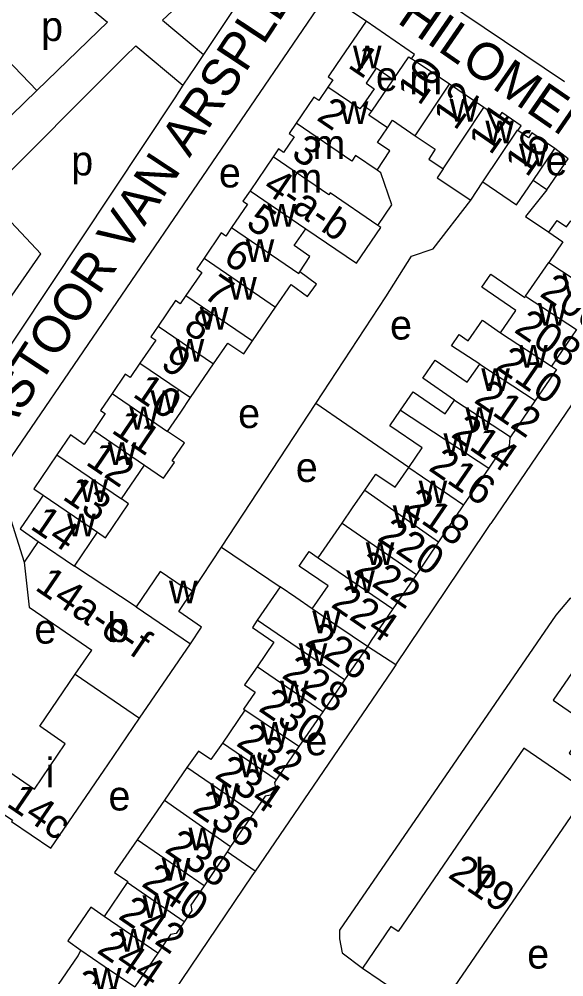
# Model space of a CAD drawing. Extents: x 159294 to 161936, y 384538 to 386517.
# Drawn here: x 160034.1 to 160107.9, y 385376.6 to 385506.1 of the extents above; entities that cross this region are included whole.
import ezdxf

# ---------------------------------------------------------------- set-up
doc = ezdxf.new("R2010")
doc.units = 0
for name, color, linetype in [('BLT_Basislijn', 7, 'Continuous'), ('BLT_Bebouwing', 7, 'Continuous'), ('BLT_Centroide', 7, 'Continuous'), ('BLT_Huisnummer', 7, 'Continuous'), ('BLT_Huisnummer_ tussenligend', 7, 'Continuous'), ('BLT_Huisnummer_reeks', 7, 'Continuous'), ('BLT_Onderverdeling_panden', 7, 'Continuous'), ('BLT_Straatnaam', 7, 'Continuous')]:
    doc.layers.add(name, color=color, linetype=linetype)

msp = doc.modelspace()

# ---------------------------------------------------------------- linework, layer by layer
at = {"layer": 'BLT_Basislijn'}
for p, q in [((160053.52, 385505.99), (160066.63, 385518.59)), ((160040.36, 385510.45), (160046.03, 385505.73)), ((160081.07, 385505.89), (160075.73, 385509.48)), ((160053.52, 385505.99), (160059.05, 385501.38)), ((160049.9, 385502.51), (160056.27, 385497.19)), ((160057.96, 385499.74), (160056.27, 385497.19)), ((160056.27, 385497.19), (160055.15, 385495.51)), ((160061.5, 385434.72), (160074.26, 385454.13)), ((160086.86, 385445.5), (160074.26, 385454.13)), ((160031.11, 385444.22), (160034.76, 385432.66)), ((160057.55, 385428.73), (160061.5, 385434.72)), ((160061.5, 385434.72), (160069.43, 385429.34)), ((160085.08, 385418.76), (160081.24, 385421.24)), ((160066.03, 385390.84), (160062.24, 385393.46))]:
    msp.add_line(p, q, dxfattribs=at)
for points in [[(160054.4, 385546.4), (160058.62, 385539.32), (160060.52, 385537.63), (160062.44, 385537.51), (160070.14, 385542.14), (160078.49, 385534.5), (160086.63, 385526.36), (160086.63, 385525.81), (160080.64, 385517.14), (160080.82, 385515.96), (160107.95, 385497.72)], [(160066.63, 385518.59), (160067.47, 385517.77), (160067.79, 385516.95), (160067.85, 385514.59), (160059.05, 385501.38)], [(160075.73, 385509.48), (160031.11, 385444.22)], [(160036.47, 385496.49), (160044.78, 385504.52), (160046.03, 385505.73)], [(160037.01, 385474.41), (160029.56, 385482.26), (160048.41, 385501.08), (160049.9, 385502.51)], [(160027.91, 385488.21), (160022.18, 385494.22), (160032.36, 385500.78), (160036.47, 385496.49)], [(160059.05, 385501.38), (160057.96, 385499.74)], [(160055.15, 385495.51), (160029.65, 385457.2), (160026.1, 385455.87), (160024.7, 385456.69)], [(160027.91, 385488.21), (160036.47, 385496.49)], [(160074.26, 385454.13), (160083.76, 385468.56), (160087.2, 385474.07), (160090.13, 385475.08), (160095.27, 385481.66)], [(160119.19, 385479.88), (160124.37, 385476.26), (160122.89, 385474.53), (160097.97, 385437.88)], [(160024.7, 385456.69), (160037.01, 385474.41)], [(160085.08, 385418.76), (160097.15, 385436.67), (160097.97, 385437.88)], [(160112.98, 385425.16), (160108.7, 385427.78), (160106.78, 385425.49), (160077.49, 385382.87), (160077.49, 385381.69), (160077.82, 385379.83), (160080.57, 385377.75)], [(160085.08, 385418.76), (160084.55, 385417.98), (160066.03, 385390.84)], [(160066.03, 385390.84), (160065.6, 385390.21), (160024.08, 385328.86), (160022.24, 385327.69)]]:
    msp.add_lwpolyline(points, dxfattribs=at)
at = {"layer": 'BLT_Bebouwing'}
for p, q in [((160081.85, 385493.68), (160084.74, 385497.93)), ((160097.02, 385494.18), (160092.36, 385497.33)), ((160080.64, 385494.5), (160081.85, 385493.68)), ((160108.43, 385487.26), (160106.62, 385488.62)), ((160095.27, 385481.66), (160096.9, 385484.11)), ((160105.53, 385483.03), (160103.68, 385484.31)), ((160105.53, 385483.03), (160102.65, 385479.45)), ((160102.65, 385479.45), (160105.82, 385477.3)), ((160105.82, 385477.3), (160107.72, 385476.02)), ((160107.72, 385476.02), (160105.8, 385473.22)), ((160102.66, 385468.65), (160105.8, 385473.22)), ((160109.55, 385464.13), (160106.16, 385459.19)), ((160057.3, 385454.93), (160060.42, 385459.51)), ((160103.97, 385454.53), (160100.62, 385449.65)), ((160097.67, 385445.4), (160094.26, 385440.42)), ((160094.26, 385440.42), (160090.89, 385435.4)), ((160090.89, 385435.4), (160087.89, 385431.02)), ((160049.94, 385426.63), (160041.58, 385432.15)), ((160087.89, 385431.02), (160084.68, 385426.35)), ((160084.68, 385426.35), (160081.74, 385422.07)), ((160050.39, 385411.55), (160057.27, 385421.63)), ((160081.74, 385422.07), (160081.24, 385421.24)), ((160081.24, 385421.24), (160078.15, 385416.74)), ((160064.67, 385412.66), (160061.61, 385408.2)), ((160046.08, 385405.23), (160050.39, 385411.55)), ((160075.21, 385412.43), (160071.98, 385407.72)), ((160071.98, 385407.72), (160068.89, 385403.22)), ((160045.6, 385404.53), (160046.08, 385405.23)), ((160053.79, 385400.45), (160050.05, 385395.1)), ((160065.82, 385398.7), (160062.73, 385394.2)), ((160062.24, 385393.46), (160059.12, 385388.9)), ((160062.73, 385394.2), (160062.24, 385393.46)), ((160048.71, 385389.31), (160045.58, 385384.75)), ((160052.87, 385379.76), (160049.74, 385375.19))]:
    msp.add_line(p, q, dxfattribs=at)
for points in [[(160081.07, 385505.89), (160077.05, 385500), (160075.94, 385498.36), (160076.57, 385497.93), (160075.9, 385496.95)], [(160087.24, 385500.78), (160087.64, 385501.36), (160081.07, 385505.89)], [(160092.36, 385497.33), (160088.39, 385500), (160088.18, 385500.14), (160087.24, 385500.78)], [(160084.74, 385497.93), (160082.44, 385499.5), (160081.06, 385497.49), (160082.17, 385496.73), (160080.64, 385494.5)], [(160075.9, 385496.95), (160074.65, 385495.12), (160074, 385495.57), (160071.61, 385492.07)], [(160101.62, 385491.06), (160102.07, 385491.73), (160099.46, 385493.5), (160099.01, 385492.84), (160097.02, 385494.18)], [(160071.61, 385492.07), (160070.67, 385490.68), (160071.33, 385490.23), (160069.89, 385488.12), (160069.22, 385488.58), (160068.49, 385487.51)], [(160083.96, 385491.43), (160084.66, 385492.46), (160087.73, 385490.37)], [(160082.56, 385485.71), (160084.29, 385488.34), (160082.62, 385489.47), (160083.96, 385491.43)], [(160087.73, 385490.37), (160090.42, 385488.53), (160089.55, 385487.22), (160091.52, 385485.91)], [(160106.62, 385488.62), (160103.51, 385490.74), (160103.06, 385490.08), (160101.62, 385491.06)], [(160068.49, 385487.51), (160065.37, 385482.93)], [(160082.67, 385478.23), (160084.56, 385481), (160083.05, 385485.37), (160082.56, 385485.71)], [(160091.52, 385485.91), (160090.71, 385484.69), (160095.27, 385481.66)], [(160096.9, 385484.11), (160101.43, 385481.02), (160103.68, 385484.31)], [(160065.37, 385482.93), (160064.4, 385481.52), (160065.02, 385481.1), (160062.86, 385477.94)], [(160062.86, 385477.94), (160062.08, 385476.79), (160061.46, 385477.22), (160059.12, 385473.8)], [(160072.08, 385471.95), (160073.47, 385474.05), (160071.34, 385475.51), (160072.9, 385477.79)], [(160072.9, 385477.79), (160079.75, 385473.12), (160083.05, 385477.96), (160082.67, 385478.23)], [(160059.12, 385473.8), (160058.13, 385472.34), (160058.81, 385471.88), (160056.68, 385468.76)], [(160068.82, 385467.17), (160070.92, 385470.25), (160073.14, 385468.61), (160074.36, 385470.28), (160072.08, 385471.95)], [(160099.28, 385463.7), (160101.35, 385466.72), (160096.76, 385469.87), (160097.98, 385471.65), (160102.56, 385468.5), (160102.66, 385468.65)], [(160056.68, 385468.76), (160055.9, 385467.62), (160055.27, 385468.06), (160052.92, 385464.62)], [(160065.7, 385462.6), (160068.82, 385467.17)], [(160052.92, 385464.62), (160051.93, 385463.17), (160052.58, 385462.73), (160050.45, 385459.61)], [(160096.45, 385459.47), (160092.64, 385461.96), (160093.68, 385463.47), (160094.9, 385462.63), (160096.83, 385465.42), (160099.28, 385463.7)], [(160060.42, 385459.51), (160062.34, 385462.32), (160064.5, 385460.85), (160065.7, 385462.6)], [(160050.45, 385459.61), (160049.11, 385457.65), (160048.46, 385458.1), (160046.67, 385455.49)], [(160093.06, 385454.61), (160088.75, 385457.57), (160090.42, 385460), (160094.77, 385457.02), (160096.45, 385459.47)], [(160106.16, 385459.19), (160106.86, 385458.73), (160103.97, 385454.53)], [(160046.67, 385455.49), (160045.12, 385453.21), (160045.74, 385452.78), (160044.18, 385450.49)], [(160085.73, 385453.24), (160087.44, 385455.73), (160091.79, 385452.75), (160093.06, 385454.61)], [(160054.18, 385450.36), (160055.96, 385452.98), (160057.3, 385454.93)], [(160086.86, 385445.5), (160088.66, 385448.12), (160084.28, 385451.12), (160085.73, 385453.24)], [(160044.18, 385450.49), (160042.89, 385448.6), (160041.02, 385449.88), (160039.19, 385447.19)], [(160051.06, 385445.79), (160053.65, 385444.02), (160055.11, 385446.17), (160054.8, 385446.38), (160056.46, 385448.8), (160054.18, 385450.36)], [(160100.62, 385449.65), (160100.52, 385449.5), (160100.44, 385448.4), (160099.89, 385447.6), (160099.08, 385447.45), (160097.67, 385445.4)], [(160039.19, 385447.19), (160036.07, 385442.61), (160037.34, 385441.75)], [(160047.94, 385441.22), (160051.06, 385445.79)], [(160080.89, 385442.42), (160082.38, 385444.59), (160084.99, 385442.8), (160086.86, 385445.5)], [(160086.86, 385445.5), (160094.26, 385440.42)], [(160077.82, 385437.94), (160079.24, 385440.01), (160080.89, 385442.42)], [(160037.34, 385441.75), (160036.88, 385441.06), (160034.21, 385437.16), (160036.68, 385435.48)], [(160044.7, 385436.72), (160045.79, 385435.98), (160048.91, 385440.56), (160047.94, 385441.22)], [(160074.6, 385433.25), (160077.82, 385437.94)], [(160041.58, 385432.15), (160044.7, 385436.72)], [(160036.68, 385435.48), (160034.76, 385432.66)], [(160073.78, 385426.36), (160075.92, 385429.47), (160072.01, 385432.15), (160072.26, 385432.52), (160073.35, 385434.12), (160074.6, 385433.25)], [(160034.76, 385432.66), (160035.45, 385426.56)], [(160057.55, 385428.73), (160056.43, 385429.49), (160056.29, 385429.29), (160053.19, 385431.41), (160049.94, 385426.63)], [(160057.27, 385421.63), (160058.8, 385423.88), (160055.69, 385426), (160057.55, 385428.73)], [(160069.43, 385429.34), (160066.34, 385424.83)], [(160073.78, 385426.36), (160071.56, 385427.88), (160069.43, 385429.34)], [(160035.45, 385426.56), (160039.58, 385423.74), (160043.92, 385420.78)], [(160066.34, 385424.83), (160065.67, 385423.85), (160068.58, 385421.86), (160066.3, 385418.53)], [(160112.98, 385425.16), (160111.29, 385422.68), (160110.48, 385422.53), (160109.5, 385421.11), (160109.78, 385420.51), (160109.22, 385419.69), (160109.96, 385419.18), (160106.4, 385413.99), (160111.2, 385410.7), (160108.55, 385406.83), (160128.88, 385392.89)], [(160041.68, 385417.5), (160043.92, 385420.78)], [(160066.3, 385418.53), (160064.62, 385416.08), (160066.07, 385415.09)], [(160036.88, 385410.47), (160041.68, 385417.5)], [(160078.15, 385416.74), (160075.21, 385412.43)], [(160066.07, 385415.09), (160064.49, 385412.78), (160064.67, 385412.66)], [(160029.75, 385400.08), (160032.67, 385404.35), (160036.15, 385401.97), (160040.34, 385408.11), (160036.88, 385410.47)], [(160061.61, 385408.2), (160060.06, 385405.95), (160058.36, 385407.12), (160056.81, 385404.87)], [(160100.49, 385362.91), (160103.32, 385367.04), (160103.84, 385367.79), (160093.03, 385375.21), (160111.11, 385401.57), (160106.56, 385404.68), (160102.44, 385407.51), (160098.11, 385401.21), (160096.43, 385398.78), (160085.4, 385382.7), (160084.43, 385383.37), (160080.57, 385377.75)], [(160056.81, 385404.87), (160053.79, 385400.45)], [(160029.75, 385400.08), (160033.18, 385397.74), (160033.07, 385397.58), (160038.38, 385393.96), (160045.6, 385404.53)], [(160068.89, 385403.22), (160068.65, 385402.87), (160068.8, 385402.12), (160068.12, 385401.14), (160067.39, 385401), (160065.82, 385398.7)], [(160050.05, 385395.1), (160047.02, 385390.68), (160048.81, 385389.45), (160048.71, 385389.31)], [(160059.12, 385388.9), (160057.32, 385386.28), (160057.46, 385385.52), (160056.44, 385384.02)], [(160045.58, 385384.75), (160043.79, 385385.97), (160040.66, 385381.42), (160042.46, 385380.19)], [(160056.44, 385384.02), (160055.34, 385382.43), (160054.6, 385382.29), (160052.87, 385379.76)], [(160038.93, 385374.82), (160042.08, 385379.41), (160042.46, 385380.19)], [(160080.57, 385377.75), (160085.35, 385374.48), (160084.8, 385373.68), (160100.49, 385362.91)]]:
    msp.add_lwpolyline(points, dxfattribs=at)
at = {"layer": 'BLT_Onderverdeling_panden'}
for p, q in [((160087.73, 385490.37), (160092.36, 385497.33)), ((160091.52, 385485.91), (160097.02, 385494.18)), ((160103.68, 385484.31), (160106.62, 385488.62)), ((160105.53, 385483.03), (160108.43, 385487.26)), ((160105.8, 385473.22), (160112.68, 385468.71)), ((160102.66, 385468.65), (160109.55, 385464.13)), ((160099.28, 385463.7), (160106.16, 385459.19)), ((160096.45, 385459.47), (160103.97, 385454.53)), ((160093.06, 385454.61), (160100.62, 385449.65)), ((160085.73, 385453.24), (160097.67, 385445.4)), ((160039.19, 385447.19), (160047.94, 385441.22)), ((160080.89, 385442.42), (160090.89, 385435.4)), ((160037.34, 385441.75), (160044.7, 385436.72)), ((160077.82, 385437.94), (160087.89, 385431.02)), ((160036.68, 385435.48), (160041.58, 385432.15)), ((160074.6, 385433.25), (160084.68, 385426.35)), ((160049.94, 385426.63), (160057.27, 385421.63)), ((160078.15, 385416.74), (160066.34, 385424.83)), ((160075.21, 385412.43), (160066.3, 385418.53)), ((160041.68, 385417.5), (160050.39, 385411.55)), ((160071.98, 385407.72), (160064.67, 385412.66)), ((160068.89, 385403.22), (160061.61, 385408.2)), ((160065.82, 385398.7), (160056.81, 385404.87)), ((160053.79, 385400.45), (160062.73, 385394.2)), ((160059.12, 385388.9), (160050.05, 385395.1)), ((160056.44, 385384.02), (160048.71, 385389.31)), ((160052.87, 385379.76), (160045.58, 385384.75))]:
    msp.add_line(p, q, dxfattribs=at)
for points in [[(160084.74, 385497.93), (160086.86, 385501.03), (160087.24, 385500.78)], [(160080.64, 385494.5), (160080.24, 385493.99), (160075.9, 385496.95)], [(160083.96, 385491.43), (160081.46, 385493.15), (160081.85, 385493.68)], [(160082.56, 385485.71), (160079.65, 385487.69), (160079.14, 385486.94), (160071.61, 385492.07)], [(160096.9, 385484.11), (160101.55, 385491.1), (160101.62, 385491.06)], [(160082.67, 385478.23), (160076.2, 385482.64), (160076.02, 385482.36), (160068.49, 385487.51)], [(160065.37, 385482.93), (160072.9, 385477.79)], [(160105.82, 385477.3), (160106.93, 385478.92), (160108.22, 385478.04), (160108.78, 385478.86), (160116.17, 385473.79)], [(160062.86, 385477.94), (160071.94, 385471.74), (160072.08, 385471.95)], [(160059.12, 385473.8), (160068.82, 385467.17)], [(160056.68, 385468.76), (160065.7, 385462.6)], [(160052.92, 385464.62), (160060.42, 385459.51)], [(160050.45, 385459.61), (160057.3, 385454.93)], [(160046.67, 385455.49), (160054.18, 385450.36)], [(160044.18, 385450.49), (160051.06, 385445.79)], [(160081.24, 385421.24), (160077.12, 385424.07), (160073.78, 385426.36)], [(160042.46, 385380.19), (160045.61, 385378.02), (160049.74, 385375.19)]]:
    msp.add_lwpolyline(points, dxfattribs=at)

# ---------------------------------------------------------------- texts
at = {"layer": 'BLT_Centroide'}
for s, p in [('p', (160037.06, 385503.19)), ('w', (160079.29, 385499.47)), ('e', (160082.39, 385496.42)), ('m', (160086.91, 385495.97)), ('w', (160077.51, 385491.94)), ('w', (160092.38, 385492.25)), ('w', (160097.22, 385489.33)), ('m', (160073.81, 385487.22)), ('w', (160101.77, 385486.23)), ('p', (160041.14, 385485)), ('e', (160105.38, 385484.99)), ('e', (160061.14, 385483.37)), ('m', (160070.69, 385482.66)), ('w', (160067.72, 385478.06)), ('w', (160064.77, 385473.28)), ('w', (160062.41, 385468.19)), ('w', (160107.67, 385468.69)), ('w', (160058.55, 385464.12)), ('w', (160104.34, 385464.66)), ('e', (160084.31, 385462.79)), ('w', (160055.29, 385459.78)), ('w', (160101.8, 385459)), ('w', (160096.67, 385455.81)), ('w', (160051.86, 385452.86)), ('w', (160049.02, 385450.62)), ('e', (160063.74, 385450.82)), ('w', (160094.51, 385450.56)), ('w', (160091.55, 385447.03)), ('w', (160046.09, 385445.81)), ('e', (160071.55, 385443.52)), ('w', (160042.26, 385440.81)), ('w', (160088.19, 385440.62)), ('w', (160084.68, 385437.28)), ('w', (160040.59, 385436.16)), ('w', (160081.03, 385432.28)), ('w', (160078.39, 385428.5)), ('w', (160054.38, 385427.09)), ('b', (160046.02, 385421.86)), ('w', (160073.78, 385423.03)), ('e', (160036.15, 385421.65)), ('w', (160071.95, 385418.62)), ('w', (160069.42, 385413.56)), ('w', (160066.79, 385407.97)), ('e', (160072.85, 385406.54)), ('i', (160037.67, 385402.19)), ('w', (160063.79, 385403.56)), ('e', (160046.18, 385399.07)), ('w', (160059.95, 385399.66)), ('w', (160057.01, 385393.69)), ('w', (160053.4, 385389.56)), ('b', (160095.84, 385388.61)), ('w', (160050.79, 385384.53)), ('w', (160047.66, 385379.97)), ('e', (160102.88, 385377.68)), ('w', (160044.07, 385374.69))]:
    msp.add_text(s, height=4, dxfattribs=at).set_placement(p)
at = {"layer": 'BLT_Huisnummer'}
for s, rotation, p in [('1', 325.846, (160078.45, 385499.71)), ('10', 55.315, (160088.3, 385494.31)), ('3', 325.846, (160070.77, 385487.56)), ('16', 55.3163, (160102.87, 385484.61)), ('5', 325.846, (160064.62, 385478.14)), ('7', 325.846, (160058.85, 385468.61)), ('206', 325.5659, (160104.42, 385468.76)), ('9', 325.846, (160053.06, 385459.13)), ('210', 325.5659, (160098.48, 385458.92)), ('11', 325.846, (160046.43, 385450.3)), ('216', 325.5659, (160089.38, 385445.2)), ('13', 325.846, (160039.79, 385441.29)), ('218', 325.5659, (160085.89, 385439.76)), ('14', 325.846, (160035.44, 385437.29)), ('224', 325.5659, (160076.16, 385426.72)), ('226', 325.5659, (160072.62, 385421.59)), ('230', 325.5659, (160066.35, 385412.66)), ('14c', 325.6955, (160032.22, 385399.75)), ('236', 325.5659, (160057.37, 385398.9)), ('238', 325.5659, (160053.64, 385393.55)), ('219', 325.5578, (160092.01, 385390.12)), ('244', 325.5659, (160044.46, 385379.93)), ('246', 325.5659, (160040.72, 385374.66))]:
    msp.add_text(s, height=4, rotation=rotation, dxfattribs=at).set_placement(p)
at = {"layer": 'BLT_Huisnummer_ tussenligend'}
for s, rotation, p in [('12', 55.315, (160093.16, 385490.95)), ('2', 325.846, (160074.22, 385492.59)), ('14', 55.3163, (160097.94, 385487.63)), ('6', 325.846, (160061.53, 385473.38)), ('8', 325.846, (160056.15, 385464.01)), ('208', 325.5659, (160100.96, 385463.89)), ('10', 325.846, (160049.31, 385455.17)), ('212', 325.5659, (160095.53, 385454.38)), ('214', 325.5659, (160092.42, 385449.73)), ('12', 325.846, (160042.94, 385445.98)), ('220', 325.5659, (160082.44, 385435.72)), ('222', 325.5659, (160079.22, 385431.24)), ('228', 325.5659, (160069.5, 385417.14)), ('232', 325.5659, (160063.32, 385407.96)), ('234', 325.5659, (160060.41, 385403.59)), ('240', 325.5659, (160050.5, 385388.94)), ('242', 325.5659, (160047.35, 385384.54))]:
    msp.add_text(s, height=4, rotation=rotation, dxfattribs=at).set_placement(p)
at = {"layer": 'BLT_Huisnummer_reeks'}
for s, rotation, p in [('4-a-b', 325.846, (160066.91, 385482.95)), ('14a-e-f', 325.6982, (160036.08, 385429.03))]:
    msp.add_text(s, height=4, rotation=rotation, dxfattribs=at).set_placement(p)
at = {"layer": 'BLT_Straatnaam'}
for s, rotation, p in [('PASTOOR VAN ARSPLEIN', 32.5242, (159988.87, 385483.29)), ('ST PHILOMENASTRAAT', 325.3895, (160072.89, 385514.19)), ('PASTOOR VAN ARSPLEIN', 56.608, (160029.54, 385445.43))]:
    msp.add_text(s, height=5, rotation=rotation, dxfattribs=at).set_placement(p)

doc.saveas('drawing.dxf')
